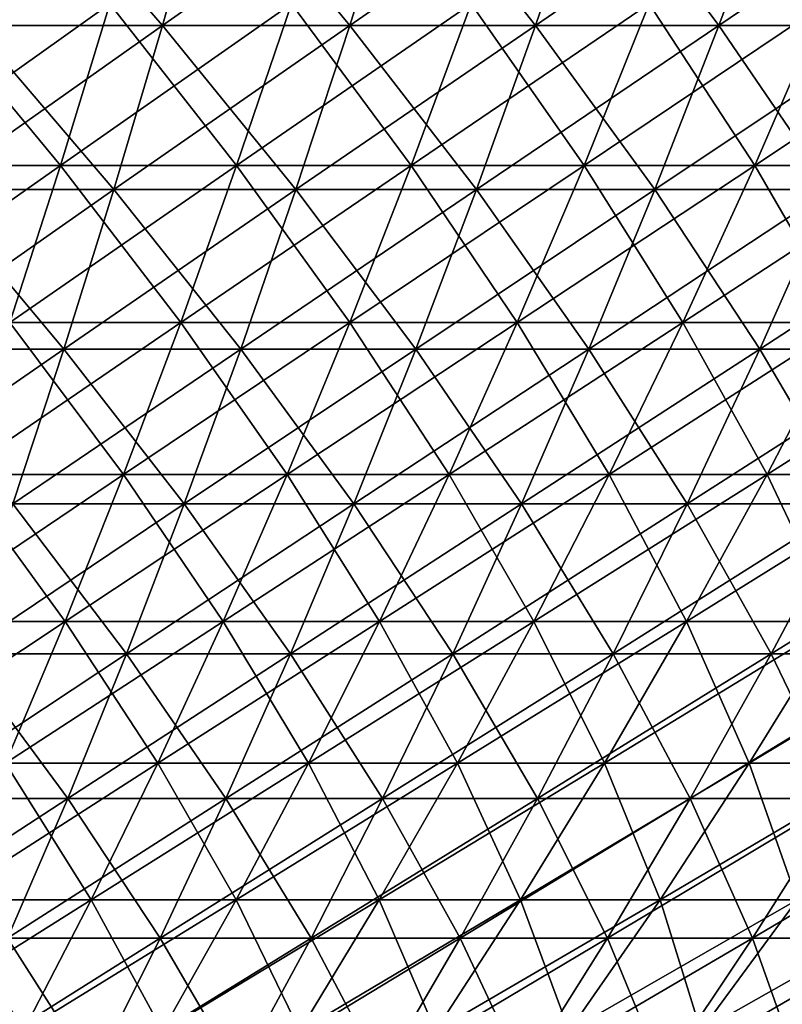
# Model space of a CAD drawing. Header units: millimetres. Extents: x -125 to 125, y -45 to 4025.
# Tile 555 of 656: x 22 to 32, y 3921 to 3934. Entities that reach past the tile are written whole.
import ezdxf

# ---------------------------------------------------------------- set-up
doc = ezdxf.new("R2010")
doc.units = ezdxf.units.MM
doc.header["$LTSCALE"] = 6.999206
for name, color, linetype in [('21', 7, 'CONTINUOUS'), ('22', 7, 'CONTINUOUS'), ('23', 7, 'CONTINUOUS'), ('24', 7, 'CONTINUOUS')]:
    doc.layers.add(name, color=color, linetype=linetype)

msp = doc.modelspace()

# ---------------------------------------------------------------- linework, layer by layer
at = {"layer": '21', "color": 7, "linetype": 'CONTINUOUS'}
for points in [[(20.966, 3934.245, 83.361), (23.523, 3934.245, 82.675), (21.539, 3936.529, 85.639), (20.966, 3934.245, 83.361)], [(21.539, 3936.529, 85.639), (23.523, 3934.245, 82.675), (24.166, 3936.529, 84.935), (21.539, 3936.529, 85.639)], [(23.523, 3934.245, 82.675), (26.058, 3934.245, 81.912), (24.166, 3936.529, 84.935), (23.523, 3934.245, 82.675)], [(24.166, 3936.529, 84.935), (26.058, 3934.245, 81.912), (26.77, 3936.529, 84.15), (24.166, 3936.529, 84.935)], [(26.058, 3934.245, 81.912), (28.568, 3934.245, 81.07), (26.77, 3936.529, 84.15), (26.058, 3934.245, 81.912)], [(26.77, 3936.529, 84.15), (28.568, 3934.245, 81.07), (29.349, 3936.529, 83.286), (26.77, 3936.529, 84.15)], [(28.568, 3934.245, 81.07), (31.051, 3934.245, 80.152), (29.349, 3936.529, 83.286), (28.568, 3934.245, 81.07)], [(29.349, 3936.529, 83.286), (31.051, 3934.245, 80.152), (31.9, 3936.529, 82.343), (29.349, 3936.529, 83.286)], [(31.051, 3934.245, 80.152), (33.505, 3934.245, 79.158), (31.9, 3936.529, 82.343), (31.051, 3934.245, 80.152)], [(31.9, 3936.529, 82.343), (33.505, 3934.245, 79.158), (34.42, 3936.529, 81.321), (31.9, 3936.529, 82.343)], [(20.379, 3932.024, 81.025), (22.864, 3932.024, 80.359), (20.966, 3934.245, 83.361), (20.379, 3932.024, 81.025)], [(20.966, 3934.245, 83.361), (22.864, 3932.024, 80.359), (23.523, 3934.245, 82.675), (20.966, 3934.245, 83.361)], [(22.864, 3932.024, 80.359), (25.328, 3932.024, 79.617), (23.523, 3934.245, 82.675), (22.864, 3932.024, 80.359)], [(23.523, 3934.245, 82.675), (25.328, 3932.024, 79.617), (26.058, 3934.245, 81.912), (23.523, 3934.245, 82.675)], [(25.328, 3932.024, 79.617), (27.768, 3932.024, 78.799), (26.058, 3934.245, 81.912), (25.328, 3932.024, 79.617)], [(26.058, 3934.245, 81.912), (27.768, 3932.024, 78.799), (28.568, 3934.245, 81.07), (26.058, 3934.245, 81.912)], [(27.768, 3932.024, 78.799), (30.181, 3932.024, 77.907), (28.568, 3934.245, 81.07), (27.768, 3932.024, 78.799)], [(28.568, 3934.245, 81.07), (30.181, 3932.024, 77.907), (31.051, 3934.245, 80.152), (28.568, 3934.245, 81.07)], [(30.181, 3932.024, 77.907), (32.566, 3932.024, 76.94), (31.051, 3934.245, 80.152), (30.181, 3932.024, 77.907)], [(31.051, 3934.245, 80.152), (32.566, 3932.024, 76.94), (33.505, 3934.245, 79.158), (31.051, 3934.245, 80.152)], [(19.777, 3929.866, 78.634), (22.189, 3929.866, 77.988), (20.379, 3932.024, 81.025), (19.777, 3929.866, 78.634)], [(20.379, 3932.024, 81.025), (22.189, 3929.866, 77.988), (22.864, 3932.024, 80.359), (20.379, 3932.024, 81.025)], [(22.189, 3929.866, 77.988), (24.581, 3929.866, 77.268), (22.864, 3932.024, 80.359), (22.189, 3929.866, 77.988)], [(22.864, 3932.024, 80.359), (24.581, 3929.866, 77.268), (25.328, 3932.024, 79.617), (22.864, 3932.024, 80.359)], [(24.581, 3929.866, 77.268), (26.948, 3929.866, 76.474), (25.328, 3932.024, 79.617), (24.581, 3929.866, 77.268)], [(25.328, 3932.024, 79.617), (26.948, 3929.866, 76.474), (27.768, 3932.024, 78.799), (25.328, 3932.024, 79.617)], [(26.948, 3929.866, 76.474), (29.291, 3929.866, 75.608), (27.768, 3932.024, 78.799), (26.948, 3929.866, 76.474)], [(27.768, 3932.024, 78.799), (29.291, 3929.866, 75.608), (30.181, 3932.024, 77.907), (27.768, 3932.024, 78.799)], [(29.291, 3929.866, 75.608), (31.605, 3929.866, 74.67), (30.181, 3932.024, 77.907), (29.291, 3929.866, 75.608)], [(30.181, 3932.024, 77.907), (31.605, 3929.866, 74.67), (32.566, 3932.024, 76.94), (30.181, 3932.024, 77.907)], [(31.605, 3929.866, 74.67), (33.89, 3929.866, 73.661), (32.566, 3932.024, 76.94), (31.605, 3929.866, 74.67)], [(19.777, 3929.866, 78.634), (21.499, 3927.773, 75.563), (22.189, 3929.866, 77.988), (19.777, 3929.866, 78.634)], [(21.499, 3927.773, 75.563), (23.816, 3927.773, 74.865), (22.189, 3929.866, 77.988), (21.499, 3927.773, 75.563)], [(22.189, 3929.866, 77.988), (23.816, 3927.773, 74.865), (24.581, 3929.866, 77.268), (22.189, 3929.866, 77.988)], [(23.816, 3927.773, 74.865), (26.11, 3927.773, 74.096), (24.581, 3929.866, 77.268), (23.816, 3927.773, 74.865)], [(24.581, 3929.866, 77.268), (26.11, 3927.773, 74.096), (26.948, 3929.866, 76.474), (24.581, 3929.866, 77.268)], [(26.11, 3927.773, 74.096), (28.38, 3927.773, 73.257), (26.948, 3929.866, 76.474), (26.11, 3927.773, 74.096)], [(26.948, 3929.866, 76.474), (28.38, 3927.773, 73.257), (29.291, 3929.866, 75.608), (26.948, 3929.866, 76.474)], [(28.38, 3927.773, 73.257), (30.622, 3927.773, 72.348), (29.291, 3929.866, 75.608), (28.38, 3927.773, 73.257)], [(29.291, 3929.866, 75.608), (30.622, 3927.773, 72.348), (31.605, 3929.866, 74.67), (29.291, 3929.866, 75.608)], [(30.622, 3927.773, 72.348), (32.836, 3927.773, 71.371), (31.605, 3929.866, 74.67), (30.622, 3927.773, 72.348)], [(31.605, 3929.866, 74.67), (32.836, 3927.773, 71.371), (33.89, 3929.866, 73.661), (31.605, 3929.866, 74.67)], [(20.795, 3925.748, 73.086), (23.036, 3925.748, 72.411), (21.499, 3927.773, 75.563), (20.795, 3925.748, 73.086)], [(21.499, 3927.773, 75.563), (23.036, 3925.748, 72.411), (23.816, 3927.773, 74.865), (21.499, 3927.773, 75.563)], [(23.036, 3925.748, 72.411), (25.255, 3925.748, 71.667), (23.816, 3927.773, 74.865), (23.036, 3925.748, 72.411)], [(23.816, 3927.773, 74.865), (25.255, 3925.748, 71.667), (26.11, 3927.773, 74.096), (23.816, 3927.773, 74.865)], [(25.255, 3925.748, 71.667), (27.45, 3925.748, 70.855), (26.11, 3927.773, 74.096), (25.255, 3925.748, 71.667)], [(26.11, 3927.773, 74.096), (27.45, 3925.748, 70.855), (28.38, 3927.773, 73.257), (26.11, 3927.773, 74.096)], [(27.45, 3925.748, 70.855), (29.619, 3925.748, 69.977), (28.38, 3927.773, 73.257), (27.45, 3925.748, 70.855)], [(28.38, 3927.773, 73.257), (29.619, 3925.748, 69.977), (30.622, 3927.773, 72.348), (28.38, 3927.773, 73.257)], [(29.619, 3925.748, 69.977), (31.759, 3925.748, 69.031), (30.622, 3927.773, 72.348), (29.619, 3925.748, 69.977)], [(30.622, 3927.773, 72.348), (31.759, 3925.748, 69.031), (32.836, 3927.773, 71.371), (30.622, 3927.773, 72.348)], [(31.759, 3925.748, 69.031), (33.87, 3925.748, 68.021), (32.836, 3927.773, 71.371), (31.759, 3925.748, 69.031)], [(20.076, 3923.79, 70.559), (22.239, 3923.79, 69.907), (20.795, 3925.748, 73.086), (20.076, 3923.79, 70.559)], [(20.795, 3925.748, 73.086), (22.239, 3923.79, 69.907), (23.036, 3925.748, 72.411), (20.795, 3925.748, 73.086)], [(22.239, 3923.79, 69.907), (24.381, 3923.79, 69.189), (23.036, 3925.748, 72.411), (22.239, 3923.79, 69.907)], [(23.036, 3925.748, 72.411), (24.381, 3923.79, 69.189), (25.255, 3925.748, 71.667), (23.036, 3925.748, 72.411)], [(24.381, 3923.79, 69.189), (26.5, 3923.79, 68.406), (25.255, 3925.748, 71.667), (24.381, 3923.79, 69.189)], [(25.255, 3925.748, 71.667), (26.5, 3923.79, 68.406), (27.45, 3925.748, 70.855), (25.255, 3925.748, 71.667)], [(26.5, 3923.79, 68.406), (28.594, 3923.79, 67.557), (27.45, 3925.748, 70.855), (26.5, 3923.79, 68.406)], [(27.45, 3925.748, 70.855), (28.594, 3923.79, 67.557), (29.619, 3925.748, 69.977), (27.45, 3925.748, 70.855)], [(28.594, 3923.79, 67.557), (30.661, 3923.79, 66.644), (29.619, 3925.748, 69.977), (28.594, 3923.79, 67.557)], [(29.619, 3925.748, 69.977), (30.661, 3923.79, 66.644), (31.759, 3925.748, 69.031), (29.619, 3925.748, 69.977)], [(30.661, 3923.79, 66.644), (32.699, 3923.79, 65.669), (31.759, 3925.748, 69.031), (30.661, 3923.79, 66.644)], [(31.759, 3925.748, 69.031), (32.699, 3923.79, 65.669), (33.87, 3925.748, 68.021), (31.759, 3925.748, 69.031)], [(20.076, 3923.79, 70.559), (21.427, 3921.902, 67.355), (22.239, 3923.79, 69.907), (20.076, 3923.79, 70.559)], [(21.427, 3921.902, 67.355), (23.491, 3921.902, 66.664), (22.239, 3923.79, 69.907), (21.427, 3921.902, 67.355)], [(22.239, 3923.79, 69.907), (23.491, 3921.902, 66.664), (24.381, 3923.79, 69.189), (22.239, 3923.79, 69.907)], [(23.491, 3921.902, 66.664), (25.533, 3921.902, 65.909), (24.381, 3923.79, 69.189), (23.491, 3921.902, 66.664)], [(24.381, 3923.79, 69.189), (25.533, 3921.902, 65.909), (26.5, 3923.79, 68.406), (24.381, 3923.79, 69.189)], [(25.533, 3921.902, 65.909), (27.551, 3921.902, 65.091), (26.5, 3923.79, 68.406), (25.533, 3921.902, 65.909)], [(26.5, 3923.79, 68.406), (27.551, 3921.902, 65.091), (28.594, 3923.79, 67.557), (26.5, 3923.79, 68.406)], [(27.551, 3921.902, 65.091), (29.542, 3921.902, 64.212), (28.594, 3923.79, 67.557), (27.551, 3921.902, 65.091)], [(28.594, 3923.79, 67.557), (29.542, 3921.902, 64.212), (30.661, 3923.79, 66.644), (28.594, 3923.79, 67.557)], [(29.542, 3921.902, 64.212), (31.505, 3921.902, 63.271), (30.661, 3923.79, 66.644), (29.542, 3921.902, 64.212)], [(30.661, 3923.79, 66.644), (31.505, 3921.902, 63.271), (32.699, 3923.79, 65.669), (30.661, 3923.79, 66.644)], [(31.505, 3921.902, 63.271), (33.439, 3921.902, 62.271), (32.699, 3923.79, 65.669), (31.505, 3921.902, 63.271)], [(20.601, 3920.085, 64.757), (22.585, 3920.085, 64.092), (21.427, 3921.902, 67.355), (20.601, 3920.085, 64.757)], [(21.427, 3921.902, 67.355), (22.585, 3920.085, 64.092), (23.491, 3921.902, 66.664), (21.427, 3921.902, 67.355)], [(22.585, 3920.085, 64.092), (24.548, 3920.085, 63.366), (23.491, 3921.902, 66.664), (22.585, 3920.085, 64.092)], [(23.491, 3921.902, 66.664), (24.548, 3920.085, 63.366), (25.533, 3921.902, 65.909), (23.491, 3921.902, 66.664)], [(24.548, 3920.085, 63.366), (26.488, 3920.085, 62.58), (25.533, 3921.902, 65.909), (24.548, 3920.085, 63.366)], [(25.533, 3921.902, 65.909), (26.488, 3920.085, 62.58), (27.551, 3921.902, 65.091), (25.533, 3921.902, 65.909)], [(26.488, 3920.085, 62.58), (28.403, 3920.085, 61.735), (27.551, 3921.902, 65.091), (26.488, 3920.085, 62.58)], [(27.551, 3921.902, 65.091), (28.403, 3920.085, 61.735), (29.542, 3921.902, 64.212), (27.551, 3921.902, 65.091)], [(28.403, 3920.085, 61.735), (30.29, 3920.085, 60.831), (29.542, 3921.902, 64.212), (28.403, 3920.085, 61.735)], [(29.542, 3921.902, 64.212), (30.29, 3920.085, 60.831), (31.505, 3921.902, 63.271), (29.542, 3921.902, 64.212)], [(30.29, 3920.085, 60.831), (32.149, 3920.085, 59.869), (31.505, 3921.902, 63.271), (30.29, 3920.085, 60.831)], [(31.505, 3921.902, 63.271), (32.149, 3920.085, 59.869), (33.439, 3921.902, 62.271), (31.505, 3921.902, 63.271)]]:
    msp.add_3dface(points, dxfattribs=at)
at = {"layer": '22', "color": 7, "linetype": 'CONTINUOUS'}
for points in [[(23.523, 3934.245, -82.675), (20.966, 3934.245, -83.361), (24.166, 3936.529, -84.935), (23.523, 3934.245, -82.675)], [(24.166, 3936.529, -84.935), (20.966, 3934.245, -83.361), (21.539, 3936.529, -85.639), (24.166, 3936.529, -84.935)], [(26.058, 3934.245, -81.912), (23.523, 3934.245, -82.675), (26.77, 3936.529, -84.15), (26.058, 3934.245, -81.912)], [(26.77, 3936.529, -84.15), (23.523, 3934.245, -82.675), (24.166, 3936.529, -84.935), (26.77, 3936.529, -84.15)], [(28.568, 3934.245, -81.07), (26.058, 3934.245, -81.912), (29.349, 3936.529, -83.286), (28.568, 3934.245, -81.07)], [(29.349, 3936.529, -83.286), (26.058, 3934.245, -81.912), (26.77, 3936.529, -84.15), (29.349, 3936.529, -83.286)], [(31.051, 3934.245, -80.152), (28.568, 3934.245, -81.07), (31.9, 3936.529, -82.343), (31.051, 3934.245, -80.152)], [(31.9, 3936.529, -82.343), (28.568, 3934.245, -81.07), (29.349, 3936.529, -83.286), (31.9, 3936.529, -82.343)], [(33.505, 3934.245, -79.158), (31.051, 3934.245, -80.152), (34.42, 3936.529, -81.321), (33.505, 3934.245, -79.158)], [(34.42, 3936.529, -81.321), (31.051, 3934.245, -80.152), (31.9, 3936.529, -82.343), (34.42, 3936.529, -81.321)], [(22.864, 3932.024, -80.359), (20.379, 3932.024, -81.025), (23.523, 3934.245, -82.675), (22.864, 3932.024, -80.359)], [(23.523, 3934.245, -82.675), (20.379, 3932.024, -81.025), (20.966, 3934.245, -83.361), (23.523, 3934.245, -82.675)], [(25.328, 3932.024, -79.617), (22.864, 3932.024, -80.359), (26.058, 3934.245, -81.912), (25.328, 3932.024, -79.617)], [(26.058, 3934.245, -81.912), (22.864, 3932.024, -80.359), (23.523, 3934.245, -82.675), (26.058, 3934.245, -81.912)], [(27.768, 3932.024, -78.799), (25.328, 3932.024, -79.617), (28.568, 3934.245, -81.07), (27.768, 3932.024, -78.799)], [(28.568, 3934.245, -81.07), (25.328, 3932.024, -79.617), (26.058, 3934.245, -81.912), (28.568, 3934.245, -81.07)], [(30.181, 3932.024, -77.907), (27.768, 3932.024, -78.799), (31.051, 3934.245, -80.152), (30.181, 3932.024, -77.907)], [(31.051, 3934.245, -80.152), (27.768, 3932.024, -78.799), (28.568, 3934.245, -81.07), (31.051, 3934.245, -80.152)], [(32.566, 3932.024, -76.94), (30.181, 3932.024, -77.907), (33.505, 3934.245, -79.158), (32.566, 3932.024, -76.94)], [(33.505, 3934.245, -79.158), (30.181, 3932.024, -77.907), (31.051, 3934.245, -80.152), (33.505, 3934.245, -79.158)], [(22.189, 3929.866, -77.988), (19.777, 3929.866, -78.634), (22.864, 3932.024, -80.359), (22.189, 3929.866, -77.988)], [(22.864, 3932.024, -80.359), (19.777, 3929.866, -78.634), (20.379, 3932.024, -81.025), (22.864, 3932.024, -80.359)], [(24.581, 3929.866, -77.268), (22.189, 3929.866, -77.988), (25.328, 3932.024, -79.617), (24.581, 3929.866, -77.268)], [(25.328, 3932.024, -79.617), (22.189, 3929.866, -77.988), (22.864, 3932.024, -80.359), (25.328, 3932.024, -79.617)], [(26.948, 3929.866, -76.474), (24.581, 3929.866, -77.268), (27.768, 3932.024, -78.799), (26.948, 3929.866, -76.474)], [(27.768, 3932.024, -78.799), (24.581, 3929.866, -77.268), (25.328, 3932.024, -79.617), (27.768, 3932.024, -78.799)], [(29.291, 3929.866, -75.608), (26.948, 3929.866, -76.474), (30.181, 3932.024, -77.907), (29.291, 3929.866, -75.608)], [(30.181, 3932.024, -77.907), (26.948, 3929.866, -76.474), (27.768, 3932.024, -78.799), (30.181, 3932.024, -77.907)], [(31.605, 3929.866, -74.67), (29.291, 3929.866, -75.608), (32.566, 3932.024, -76.94), (31.605, 3929.866, -74.67)], [(32.566, 3932.024, -76.94), (29.291, 3929.866, -75.608), (30.181, 3932.024, -77.907), (32.566, 3932.024, -76.94)], [(33.89, 3929.866, -73.661), (31.605, 3929.866, -74.67), (34.92, 3932.024, -75.901), (33.89, 3929.866, -73.661)], [(34.92, 3932.024, -75.901), (31.605, 3929.866, -74.67), (32.566, 3932.024, -76.94), (34.92, 3932.024, -75.901)], [(21.499, 3927.773, -75.563), (19.162, 3927.773, -76.189), (22.189, 3929.866, -77.988), (21.499, 3927.773, -75.563)], [(22.189, 3929.866, -77.988), (19.162, 3927.773, -76.189), (19.777, 3929.866, -78.634), (22.189, 3929.866, -77.988)], [(23.816, 3927.773, -74.865), (21.499, 3927.773, -75.563), (24.581, 3929.866, -77.268), (23.816, 3927.773, -74.865)], [(24.581, 3929.866, -77.268), (21.499, 3927.773, -75.563), (22.189, 3929.866, -77.988), (24.581, 3929.866, -77.268)], [(26.11, 3927.773, -74.096), (23.816, 3927.773, -74.865), (26.948, 3929.866, -76.474), (26.11, 3927.773, -74.096)], [(26.948, 3929.866, -76.474), (23.816, 3927.773, -74.865), (24.581, 3929.866, -77.268), (26.948, 3929.866, -76.474)], [(28.38, 3927.773, -73.257), (26.11, 3927.773, -74.096), (29.291, 3929.866, -75.608), (28.38, 3927.773, -73.257)], [(29.291, 3929.866, -75.608), (26.11, 3927.773, -74.096), (26.948, 3929.866, -76.474), (29.291, 3929.866, -75.608)], [(30.622, 3927.773, -72.348), (28.38, 3927.773, -73.257), (31.605, 3929.866, -74.67), (30.622, 3927.773, -72.348)], [(31.605, 3929.866, -74.67), (28.38, 3927.773, -73.257), (29.291, 3929.866, -75.608), (31.605, 3929.866, -74.67)], [(32.836, 3927.773, -71.371), (30.622, 3927.773, -72.348), (33.89, 3929.866, -73.661), (32.836, 3927.773, -71.371)], [(33.89, 3929.866, -73.661), (30.622, 3927.773, -72.348), (31.605, 3929.866, -74.67), (33.89, 3929.866, -73.661)], [(23.036, 3925.748, -72.411), (20.795, 3925.748, -73.086), (23.816, 3927.773, -74.865), (23.036, 3925.748, -72.411)], [(23.816, 3927.773, -74.865), (20.795, 3925.748, -73.086), (21.499, 3927.773, -75.563), (23.816, 3927.773, -74.865)], [(25.255, 3925.748, -71.667), (23.036, 3925.748, -72.411), (26.11, 3927.773, -74.096), (25.255, 3925.748, -71.667)], [(26.11, 3927.773, -74.096), (23.036, 3925.748, -72.411), (23.816, 3927.773, -74.865), (26.11, 3927.773, -74.096)], [(27.45, 3925.748, -70.855), (25.255, 3925.748, -71.667), (28.38, 3927.773, -73.257), (27.45, 3925.748, -70.855)], [(28.38, 3927.773, -73.257), (25.255, 3925.748, -71.667), (26.11, 3927.773, -74.096), (28.38, 3927.773, -73.257)], [(29.619, 3925.748, -69.977), (27.45, 3925.748, -70.855), (30.622, 3927.773, -72.348), (29.619, 3925.748, -69.977)], [(30.622, 3927.773, -72.348), (27.45, 3925.748, -70.855), (28.38, 3927.773, -73.257), (30.622, 3927.773, -72.348)], [(31.759, 3925.748, -69.031), (29.619, 3925.748, -69.977), (32.836, 3927.773, -71.371), (31.759, 3925.748, -69.031)], [(32.836, 3927.773, -71.371), (29.619, 3925.748, -69.977), (30.622, 3927.773, -72.348), (32.836, 3927.773, -71.371)], [(33.87, 3925.748, -68.021), (31.759, 3925.748, -69.031), (35.018, 3927.773, -70.326), (33.87, 3925.748, -68.021)], [(35.018, 3927.773, -70.326), (31.759, 3925.748, -69.031), (32.836, 3927.773, -71.371), (35.018, 3927.773, -70.326)], [(22.239, 3923.79, -69.907), (20.076, 3923.79, -70.559), (23.036, 3925.748, -72.411), (22.239, 3923.79, -69.907)], [(23.036, 3925.748, -72.411), (20.076, 3923.79, -70.559), (20.795, 3925.748, -73.086), (23.036, 3925.748, -72.411)], [(24.381, 3923.79, -69.189), (22.239, 3923.79, -69.907), (25.255, 3925.748, -71.667), (24.381, 3923.79, -69.189)], [(25.255, 3925.748, -71.667), (22.239, 3923.79, -69.907), (23.036, 3925.748, -72.411), (25.255, 3925.748, -71.667)], [(26.5, 3923.79, -68.406), (24.381, 3923.79, -69.189), (27.45, 3925.748, -70.855), (26.5, 3923.79, -68.406)], [(27.45, 3925.748, -70.855), (24.381, 3923.79, -69.189), (25.255, 3925.748, -71.667), (27.45, 3925.748, -70.855)], [(28.594, 3923.79, -67.557), (26.5, 3923.79, -68.406), (29.619, 3925.748, -69.977), (28.594, 3923.79, -67.557)], [(29.619, 3925.748, -69.977), (26.5, 3923.79, -68.406), (27.45, 3925.748, -70.855), (29.619, 3925.748, -69.977)], [(30.661, 3923.79, -66.644), (28.594, 3923.79, -67.557), (31.759, 3925.748, -69.031), (30.661, 3923.79, -66.644)], [(31.759, 3925.748, -69.031), (28.594, 3923.79, -67.557), (29.619, 3925.748, -69.977), (31.759, 3925.748, -69.031)], [(32.699, 3923.79, -65.669), (30.661, 3923.79, -66.644), (33.87, 3925.748, -68.021), (32.699, 3923.79, -65.669)], [(33.87, 3925.748, -68.021), (30.661, 3923.79, -66.644), (31.759, 3925.748, -69.031), (33.87, 3925.748, -68.021)], [(21.427, 3921.902, -67.355), (19.343, 3921.902, -67.983), (22.239, 3923.79, -69.907), (21.427, 3921.902, -67.355)], [(22.239, 3923.79, -69.907), (19.343, 3921.902, -67.983), (20.076, 3923.79, -70.559), (22.239, 3923.79, -69.907)], [(23.491, 3921.902, -66.664), (21.427, 3921.902, -67.355), (24.381, 3923.79, -69.189), (23.491, 3921.902, -66.664)], [(24.381, 3923.79, -69.189), (21.427, 3921.902, -67.355), (22.239, 3923.79, -69.907), (24.381, 3923.79, -69.189)], [(25.533, 3921.902, -65.909), (23.491, 3921.902, -66.664), (26.5, 3923.79, -68.406), (25.533, 3921.902, -65.909)], [(26.5, 3923.79, -68.406), (23.491, 3921.902, -66.664), (24.381, 3923.79, -69.189), (26.5, 3923.79, -68.406)], [(27.551, 3921.902, -65.091), (25.533, 3921.902, -65.909), (28.594, 3923.79, -67.557), (27.551, 3921.902, -65.091)], [(28.594, 3923.79, -67.557), (25.533, 3921.902, -65.909), (26.5, 3923.79, -68.406), (28.594, 3923.79, -67.557)], [(29.542, 3921.902, -64.212), (27.551, 3921.902, -65.091), (30.661, 3923.79, -66.644), (29.542, 3921.902, -64.212)], [(30.661, 3923.79, -66.644), (27.551, 3921.902, -65.091), (28.594, 3923.79, -67.557), (30.661, 3923.79, -66.644)], [(31.505, 3921.902, -63.271), (29.542, 3921.902, -64.212), (32.699, 3923.79, -65.669), (31.505, 3921.902, -63.271)], [(32.699, 3923.79, -65.669), (29.542, 3921.902, -64.212), (30.661, 3923.79, -66.644), (32.699, 3923.79, -65.669)], [(33.439, 3921.902, -62.271), (31.505, 3921.902, -63.271), (34.706, 3923.79, -64.63), (33.439, 3921.902, -62.271)], [(34.706, 3923.79, -64.63), (31.505, 3921.902, -63.271), (32.699, 3923.79, -65.669), (34.706, 3923.79, -64.63)], [(22.585, 3920.085, -64.092), (20.601, 3920.085, -64.757), (23.491, 3921.902, -66.664), (22.585, 3920.085, -64.092)], [(23.491, 3921.902, -66.664), (20.601, 3920.085, -64.757), (21.427, 3921.902, -67.355), (23.491, 3921.902, -66.664)], [(24.548, 3920.085, -63.366), (22.585, 3920.085, -64.092), (25.533, 3921.902, -65.909), (24.548, 3920.085, -63.366)], [(25.533, 3921.902, -65.909), (22.585, 3920.085, -64.092), (23.491, 3921.902, -66.664), (25.533, 3921.902, -65.909)], [(26.488, 3920.085, -62.58), (24.548, 3920.085, -63.366), (27.551, 3921.902, -65.091), (26.488, 3920.085, -62.58)], [(27.551, 3921.902, -65.091), (24.548, 3920.085, -63.366), (25.533, 3921.902, -65.909), (27.551, 3921.902, -65.091)], [(28.403, 3920.085, -61.735), (26.488, 3920.085, -62.58), (29.542, 3921.902, -64.212), (28.403, 3920.085, -61.735)], [(29.542, 3921.902, -64.212), (26.488, 3920.085, -62.58), (27.551, 3921.902, -65.091), (29.542, 3921.902, -64.212)], [(30.29, 3920.085, -60.831), (28.403, 3920.085, -61.735), (31.505, 3921.902, -63.271), (30.29, 3920.085, -60.831)], [(31.505, 3921.902, -63.271), (28.403, 3920.085, -61.735), (29.542, 3921.902, -64.212), (31.505, 3921.902, -63.271)], [(32.149, 3920.085, -59.869), (30.29, 3920.085, -60.831), (33.439, 3921.902, -62.271), (32.149, 3920.085, -59.869)], [(33.439, 3921.902, -62.271), (30.29, 3920.085, -60.831), (31.505, 3921.902, -63.271), (33.439, 3921.902, -62.271)]]:
    msp.add_3dface(points, dxfattribs=at)
at = {"layer": '23', "color": 7, "linetype": 'CONTINUOUS'}
for points in [[(19.733, 3932.35, -78.457), (22.14, 3932.35, -77.813), (20.328, 3934.539, -80.824), (19.733, 3932.35, -78.457)], [(20.328, 3934.539, -80.824), (22.14, 3932.35, -77.813), (22.808, 3934.539, -80.16), (20.328, 3934.539, -80.824)], [(22.14, 3932.35, -77.813), (24.525, 3932.35, -77.094), (22.808, 3934.539, -80.16), (22.14, 3932.35, -77.813)], [(22.808, 3934.539, -80.16), (24.525, 3932.35, -77.094), (25.265, 3934.539, -79.42), (22.808, 3934.539, -80.16)], [(24.525, 3932.35, -77.094), (26.888, 3932.35, -76.302), (25.265, 3934.539, -79.42), (24.525, 3932.35, -77.094)], [(25.265, 3934.539, -79.42), (26.888, 3932.35, -76.302), (27.699, 3934.539, -78.604), (25.265, 3934.539, -79.42)], [(26.888, 3932.35, -76.302), (29.225, 3932.35, -75.438), (27.699, 3934.539, -78.604), (26.888, 3932.35, -76.302)], [(27.699, 3934.539, -78.604), (29.225, 3932.35, -75.438), (30.106, 3934.539, -77.714), (27.699, 3934.539, -78.604)], [(29.225, 3932.35, -75.438), (31.534, 3932.35, -74.502), (30.106, 3934.539, -77.714), (29.225, 3932.35, -75.438)], [(30.106, 3934.539, -77.714), (31.534, 3932.35, -74.502), (32.485, 3934.539, -76.75), (30.106, 3934.539, -77.714)], [(31.534, 3932.35, -74.502), (33.813, 3932.35, -73.496), (32.485, 3934.539, -76.75), (31.534, 3932.35, -74.502)], [(19.733, 3932.35, -78.457), (21.456, 3930.226, -75.41), (22.14, 3932.35, -77.813), (19.733, 3932.35, -78.457)], [(21.456, 3930.226, -75.41), (23.768, 3930.226, -74.713), (22.14, 3932.35, -77.813), (21.456, 3930.226, -75.41)], [(22.14, 3932.35, -77.813), (23.768, 3930.226, -74.713), (24.525, 3932.35, -77.094), (22.14, 3932.35, -77.813)], [(23.768, 3930.226, -74.713), (26.057, 3930.226, -73.946), (24.525, 3932.35, -77.094), (23.768, 3930.226, -74.713)], [(24.525, 3932.35, -77.094), (26.057, 3930.226, -73.946), (26.888, 3932.35, -76.302), (24.525, 3932.35, -77.094)], [(26.057, 3930.226, -73.946), (28.322, 3930.226, -73.108), (26.888, 3932.35, -76.302), (26.057, 3930.226, -73.946)], [(26.888, 3932.35, -76.302), (28.322, 3930.226, -73.108), (29.225, 3932.35, -75.438), (26.888, 3932.35, -76.302)], [(28.322, 3930.226, -73.108), (30.56, 3930.226, -72.201), (29.225, 3932.35, -75.438), (28.322, 3930.226, -73.108)], [(29.225, 3932.35, -75.438), (30.56, 3930.226, -72.201), (31.534, 3932.35, -74.502), (29.225, 3932.35, -75.438)], [(30.56, 3930.226, -72.201), (32.769, 3930.226, -71.226), (31.534, 3932.35, -74.502), (30.56, 3930.226, -72.201)], [(31.534, 3932.35, -74.502), (32.769, 3930.226, -71.226), (33.813, 3932.35, -73.496), (31.534, 3932.35, -74.502)], [(20.757, 3928.17, -72.953), (22.994, 3928.17, -72.279), (21.456, 3930.226, -75.41), (20.757, 3928.17, -72.953)], [(21.456, 3930.226, -75.41), (22.994, 3928.17, -72.279), (23.768, 3930.226, -74.713), (21.456, 3930.226, -75.41)], [(22.994, 3928.17, -72.279), (25.209, 3928.17, -71.537), (23.768, 3930.226, -74.713), (22.994, 3928.17, -72.279)], [(23.768, 3930.226, -74.713), (25.209, 3928.17, -71.537), (26.057, 3930.226, -73.946), (23.768, 3930.226, -74.713)], [(25.209, 3928.17, -71.537), (27.4, 3928.17, -70.727), (26.057, 3930.226, -73.946), (25.209, 3928.17, -71.537)], [(26.057, 3930.226, -73.946), (27.4, 3928.17, -70.727), (28.322, 3930.226, -73.108), (26.057, 3930.226, -73.946)], [(27.4, 3928.17, -70.727), (29.565, 3928.17, -69.849), (28.322, 3930.226, -73.108), (27.4, 3928.17, -70.727)], [(28.322, 3930.226, -73.108), (29.565, 3928.17, -69.849), (30.56, 3930.226, -72.201), (28.322, 3930.226, -73.108)], [(29.565, 3928.17, -69.849), (31.702, 3928.17, -68.906), (30.56, 3930.226, -72.201), (29.565, 3928.17, -69.849)], [(30.56, 3930.226, -72.201), (31.702, 3928.17, -68.906), (32.769, 3930.226, -71.226), (30.56, 3930.226, -72.201)], [(31.702, 3928.17, -68.906), (33.809, 3928.17, -67.897), (32.769, 3930.226, -71.226), (31.702, 3928.17, -68.906)], [(20.043, 3926.183, -70.445), (22.203, 3926.183, -69.794), (20.757, 3928.17, -72.953), (20.043, 3926.183, -70.445)], [(20.757, 3928.17, -72.953), (22.203, 3926.183, -69.794), (22.994, 3928.17, -72.279), (20.757, 3928.17, -72.953)], [(22.203, 3926.183, -69.794), (24.342, 3926.183, -69.077), (22.994, 3928.17, -72.279), (22.203, 3926.183, -69.794)], [(22.994, 3928.17, -72.279), (24.342, 3926.183, -69.077), (25.209, 3928.17, -71.537), (22.994, 3928.17, -72.279)], [(24.342, 3926.183, -69.077), (26.458, 3926.183, -68.295), (25.209, 3928.17, -71.537), (24.342, 3926.183, -69.077)], [(25.209, 3928.17, -71.537), (26.458, 3926.183, -68.295), (27.4, 3928.17, -70.727), (25.209, 3928.17, -71.537)], [(26.458, 3926.183, -68.295), (28.548, 3926.183, -67.448), (27.4, 3928.17, -70.727), (26.458, 3926.183, -68.295)], [(27.4, 3928.17, -70.727), (28.548, 3926.183, -67.448), (29.565, 3928.17, -69.849), (27.4, 3928.17, -70.727)], [(28.548, 3926.183, -67.448), (30.612, 3926.183, -66.537), (29.565, 3928.17, -69.849), (28.548, 3926.183, -67.448)], [(29.565, 3928.17, -69.849), (30.612, 3926.183, -66.537), (31.702, 3928.17, -68.906), (29.565, 3928.17, -69.849)], [(30.612, 3926.183, -66.537), (32.646, 3926.183, -65.563), (31.702, 3928.17, -68.906), (30.612, 3926.183, -66.537)], [(31.702, 3928.17, -68.906), (32.646, 3926.183, -65.563), (33.809, 3928.17, -67.897), (31.702, 3928.17, -68.906)], [(20.043, 3926.183, -70.445), (21.397, 3924.266, -67.26), (22.203, 3926.183, -69.794), (20.043, 3926.183, -70.445)], [(21.397, 3924.266, -67.26), (23.458, 3924.266, -66.569), (22.203, 3926.183, -69.794), (21.397, 3924.266, -67.26)], [(22.203, 3926.183, -69.794), (23.458, 3924.266, -66.569), (24.342, 3926.183, -69.077), (22.203, 3926.183, -69.794)], [(23.458, 3924.266, -66.569), (25.497, 3924.266, -65.815), (24.342, 3926.183, -69.077), (23.458, 3924.266, -66.569)], [(24.342, 3926.183, -69.077), (25.497, 3924.266, -65.815), (26.458, 3926.183, -68.295), (24.342, 3926.183, -69.077)], [(25.497, 3924.266, -65.815), (27.511, 3924.266, -64.998), (26.458, 3926.183, -68.295), (25.497, 3924.266, -65.815)], [(26.458, 3926.183, -68.295), (27.511, 3924.266, -64.998), (28.548, 3926.183, -67.448), (26.458, 3926.183, -68.295)], [(27.511, 3924.266, -64.998), (29.5, 3924.266, -64.12), (28.548, 3926.183, -67.448), (27.511, 3924.266, -64.998)], [(28.548, 3926.183, -67.448), (29.5, 3924.266, -64.12), (30.612, 3926.183, -66.537), (28.548, 3926.183, -67.448)], [(29.5, 3924.266, -64.12), (31.461, 3924.266, -63.182), (30.612, 3926.183, -66.537), (29.5, 3924.266, -64.12)], [(30.612, 3926.183, -66.537), (31.461, 3924.266, -63.182), (32.646, 3926.183, -65.563), (30.612, 3926.183, -66.537)], [(31.461, 3924.266, -63.182), (33.391, 3924.266, -62.183), (32.646, 3926.183, -65.563), (31.461, 3924.266, -63.182)], [(20.575, 3922.421, -64.677), (22.557, 3922.421, -64.013), (21.397, 3924.266, -67.26), (20.575, 3922.421, -64.677)], [(21.397, 3924.266, -67.26), (22.557, 3922.421, -64.013), (23.458, 3924.266, -66.569), (21.397, 3924.266, -67.26)], [(22.557, 3922.421, -64.013), (24.518, 3922.421, -63.288), (23.458, 3924.266, -66.569), (22.557, 3922.421, -64.013)], [(23.458, 3924.266, -66.569), (24.518, 3922.421, -63.288), (25.497, 3924.266, -65.815), (23.458, 3924.266, -66.569)], [(24.518, 3922.421, -63.288), (26.455, 3922.421, -62.503), (25.497, 3924.266, -65.815), (24.518, 3922.421, -63.288)], [(25.497, 3924.266, -65.815), (26.455, 3922.421, -62.503), (27.511, 3924.266, -64.998), (25.497, 3924.266, -65.815)], [(26.455, 3922.421, -62.503), (28.367, 3922.421, -61.658), (27.511, 3924.266, -64.998), (26.455, 3922.421, -62.503)], [(27.511, 3924.266, -64.998), (28.367, 3922.421, -61.658), (29.5, 3924.266, -64.12), (27.511, 3924.266, -64.998)], [(28.367, 3922.421, -61.658), (30.253, 3922.421, -60.756), (29.5, 3924.266, -64.12), (28.367, 3922.421, -61.658)], [(29.5, 3924.266, -64.12), (30.253, 3922.421, -60.756), (31.461, 3924.266, -63.182), (29.5, 3924.266, -64.12)], [(30.253, 3922.421, -60.756), (32.109, 3922.421, -59.795), (31.461, 3924.266, -63.182), (30.253, 3922.421, -60.756)], [(31.461, 3924.266, -63.182), (32.109, 3922.421, -59.795), (33.391, 3924.266, -62.183), (31.461, 3924.266, -63.182)], [(19.739, 3920.648, -62.049), (21.641, 3920.648, -61.411), (20.575, 3922.421, -64.677), (19.739, 3920.648, -62.049)], [(20.575, 3922.421, -64.677), (21.641, 3920.648, -61.411), (22.557, 3922.421, -64.013), (20.575, 3922.421, -64.677)], [(21.641, 3920.648, -61.411), (23.521, 3920.648, -60.716), (22.557, 3922.421, -64.013), (21.641, 3920.648, -61.411)], [(22.557, 3922.421, -64.013), (23.521, 3920.648, -60.716), (24.518, 3922.421, -63.288), (22.557, 3922.421, -64.013)], [(23.521, 3920.648, -60.716), (25.38, 3920.648, -59.963), (24.518, 3922.421, -63.288), (23.521, 3920.648, -60.716)], [(24.518, 3922.421, -63.288), (25.38, 3920.648, -59.963), (26.455, 3922.421, -62.503), (24.518, 3922.421, -63.288)], [(25.38, 3920.648, -59.963), (27.215, 3920.648, -59.153), (26.455, 3922.421, -62.503), (25.38, 3920.648, -59.963)], [(26.455, 3922.421, -62.503), (27.215, 3920.648, -59.153), (28.367, 3922.421, -61.658), (26.455, 3922.421, -62.503)], [(27.215, 3920.648, -59.153), (29.023, 3920.648, -58.287), (28.367, 3922.421, -61.658), (27.215, 3920.648, -59.153)], [(28.367, 3922.421, -61.658), (29.023, 3920.648, -58.287), (30.253, 3922.421, -60.756), (28.367, 3922.421, -61.658)], [(29.023, 3920.648, -58.287), (30.804, 3920.648, -57.365), (30.253, 3922.421, -60.756), (29.023, 3920.648, -58.287)], [(30.253, 3922.421, -60.756), (30.804, 3920.648, -57.365), (32.109, 3922.421, -59.795), (30.253, 3922.421, -60.756)], [(30.804, 3920.648, -57.365), (32.556, 3920.648, -56.389), (32.109, 3922.421, -59.795), (30.804, 3920.648, -57.365)]]:
    msp.add_3dface(points, dxfattribs=at)
at = {"layer": '24', "color": 7, "linetype": 'CONTINUOUS'}
for points in [[(22.14, 3932.35, 77.813), (19.733, 3932.35, 78.457), (22.808, 3934.539, 80.16), (22.14, 3932.35, 77.813)], [(22.808, 3934.539, 80.16), (19.733, 3932.35, 78.457), (20.328, 3934.539, 80.824), (22.808, 3934.539, 80.16)], [(24.525, 3932.35, 77.094), (22.14, 3932.35, 77.813), (25.265, 3934.539, 79.42), (24.525, 3932.35, 77.094)], [(25.265, 3934.539, 79.42), (22.14, 3932.35, 77.813), (22.808, 3934.539, 80.16), (25.265, 3934.539, 79.42)], [(26.888, 3932.35, 76.302), (24.525, 3932.35, 77.094), (27.699, 3934.539, 78.604), (26.888, 3932.35, 76.302)], [(27.699, 3934.539, 78.604), (24.525, 3932.35, 77.094), (25.265, 3934.539, 79.42), (27.699, 3934.539, 78.604)], [(29.225, 3932.35, 75.438), (26.888, 3932.35, 76.302), (30.106, 3934.539, 77.714), (29.225, 3932.35, 75.438)], [(30.106, 3934.539, 77.714), (26.888, 3932.35, 76.302), (27.699, 3934.539, 78.604), (30.106, 3934.539, 77.714)], [(31.534, 3932.35, 74.502), (29.225, 3932.35, 75.438), (32.485, 3934.539, 76.75), (31.534, 3932.35, 74.502)], [(32.485, 3934.539, 76.75), (29.225, 3932.35, 75.438), (30.106, 3934.539, 77.714), (32.485, 3934.539, 76.75)], [(33.813, 3932.35, 73.496), (31.534, 3932.35, 74.502), (34.833, 3934.539, 75.713), (33.813, 3932.35, 73.496)], [(34.833, 3934.539, 75.713), (31.534, 3932.35, 74.502), (32.485, 3934.539, 76.75), (34.833, 3934.539, 75.713)], [(21.456, 3930.226, 75.41), (19.123, 3930.226, 76.035), (22.14, 3932.35, 77.813), (21.456, 3930.226, 75.41)], [(22.14, 3932.35, 77.813), (19.123, 3930.226, 76.035), (19.733, 3932.35, 78.457), (22.14, 3932.35, 77.813)], [(23.768, 3930.226, 74.713), (21.456, 3930.226, 75.41), (24.525, 3932.35, 77.094), (23.768, 3930.226, 74.713)], [(24.525, 3932.35, 77.094), (21.456, 3930.226, 75.41), (22.14, 3932.35, 77.813), (24.525, 3932.35, 77.094)], [(26.057, 3930.226, 73.946), (23.768, 3930.226, 74.713), (26.888, 3932.35, 76.302), (26.057, 3930.226, 73.946)], [(26.888, 3932.35, 76.302), (23.768, 3930.226, 74.713), (24.525, 3932.35, 77.094), (26.888, 3932.35, 76.302)], [(28.322, 3930.226, 73.108), (26.057, 3930.226, 73.946), (29.225, 3932.35, 75.438), (28.322, 3930.226, 73.108)], [(29.225, 3932.35, 75.438), (26.057, 3930.226, 73.946), (26.888, 3932.35, 76.302), (29.225, 3932.35, 75.438)], [(30.56, 3930.226, 72.201), (28.322, 3930.226, 73.108), (31.534, 3932.35, 74.502), (30.56, 3930.226, 72.201)], [(31.534, 3932.35, 74.502), (28.322, 3930.226, 73.108), (29.225, 3932.35, 75.438), (31.534, 3932.35, 74.502)], [(32.769, 3930.226, 71.226), (30.56, 3930.226, 72.201), (33.813, 3932.35, 73.496), (32.769, 3930.226, 71.226)], [(33.813, 3932.35, 73.496), (30.56, 3930.226, 72.201), (31.534, 3932.35, 74.502), (33.813, 3932.35, 73.496)], [(22.994, 3928.17, 72.279), (20.757, 3928.17, 72.953), (23.768, 3930.226, 74.713), (22.994, 3928.17, 72.279)], [(23.768, 3930.226, 74.713), (20.757, 3928.17, 72.953), (21.456, 3930.226, 75.41), (23.768, 3930.226, 74.713)], [(25.209, 3928.17, 71.537), (22.994, 3928.17, 72.279), (26.057, 3930.226, 73.946), (25.209, 3928.17, 71.537)], [(26.057, 3930.226, 73.946), (22.994, 3928.17, 72.279), (23.768, 3930.226, 74.713), (26.057, 3930.226, 73.946)], [(27.4, 3928.17, 70.727), (25.209, 3928.17, 71.537), (28.322, 3930.226, 73.108), (27.4, 3928.17, 70.727)], [(28.322, 3930.226, 73.108), (25.209, 3928.17, 71.537), (26.057, 3930.226, 73.946), (28.322, 3930.226, 73.108)], [(29.565, 3928.17, 69.849), (27.4, 3928.17, 70.727), (30.56, 3930.226, 72.201), (29.565, 3928.17, 69.849)], [(30.56, 3930.226, 72.201), (27.4, 3928.17, 70.727), (28.322, 3930.226, 73.108), (30.56, 3930.226, 72.201)], [(31.702, 3928.17, 68.906), (29.565, 3928.17, 69.849), (32.769, 3930.226, 71.226), (31.702, 3928.17, 68.906)], [(32.769, 3930.226, 71.226), (29.565, 3928.17, 69.849), (30.56, 3930.226, 72.201), (32.769, 3930.226, 71.226)], [(33.809, 3928.17, 67.897), (31.702, 3928.17, 68.906), (34.947, 3930.226, 70.183), (33.809, 3928.17, 67.897)], [(34.947, 3930.226, 70.183), (31.702, 3928.17, 68.906), (32.769, 3930.226, 71.226), (34.947, 3930.226, 70.183)], [(22.203, 3926.183, 69.794), (20.043, 3926.183, 70.445), (22.994, 3928.17, 72.279), (22.203, 3926.183, 69.794)], [(22.994, 3928.17, 72.279), (20.043, 3926.183, 70.445), (20.757, 3928.17, 72.953), (22.994, 3928.17, 72.279)], [(24.342, 3926.183, 69.077), (22.203, 3926.183, 69.794), (25.209, 3928.17, 71.537), (24.342, 3926.183, 69.077)], [(25.209, 3928.17, 71.537), (22.203, 3926.183, 69.794), (22.994, 3928.17, 72.279), (25.209, 3928.17, 71.537)], [(26.458, 3926.183, 68.295), (24.342, 3926.183, 69.077), (27.4, 3928.17, 70.727), (26.458, 3926.183, 68.295)], [(27.4, 3928.17, 70.727), (24.342, 3926.183, 69.077), (25.209, 3928.17, 71.537), (27.4, 3928.17, 70.727)], [(28.548, 3926.183, 67.448), (26.458, 3926.183, 68.295), (29.565, 3928.17, 69.849), (28.548, 3926.183, 67.448)], [(29.565, 3928.17, 69.849), (26.458, 3926.183, 68.295), (27.4, 3928.17, 70.727), (29.565, 3928.17, 69.849)], [(30.612, 3926.183, 66.537), (28.548, 3926.183, 67.448), (31.702, 3928.17, 68.906), (30.612, 3926.183, 66.537)], [(31.702, 3928.17, 68.906), (28.548, 3926.183, 67.448), (29.565, 3928.17, 69.849), (31.702, 3928.17, 68.906)], [(32.646, 3926.183, 65.563), (30.612, 3926.183, 66.537), (33.809, 3928.17, 67.897), (32.646, 3926.183, 65.563)], [(33.809, 3928.17, 67.897), (30.612, 3926.183, 66.537), (31.702, 3928.17, 68.906), (33.809, 3928.17, 67.897)], [(21.397, 3924.266, 67.26), (19.315, 3924.266, 67.887), (22.203, 3926.183, 69.794), (21.397, 3924.266, 67.26)], [(22.203, 3926.183, 69.794), (19.315, 3924.266, 67.887), (20.043, 3926.183, 70.445), (22.203, 3926.183, 69.794)], [(23.458, 3924.266, 66.569), (21.397, 3924.266, 67.26), (24.342, 3926.183, 69.077), (23.458, 3924.266, 66.569)], [(24.342, 3926.183, 69.077), (21.397, 3924.266, 67.26), (22.203, 3926.183, 69.794), (24.342, 3926.183, 69.077)], [(25.497, 3924.266, 65.815), (23.458, 3924.266, 66.569), (26.458, 3926.183, 68.295), (25.497, 3924.266, 65.815)], [(26.458, 3926.183, 68.295), (23.458, 3924.266, 66.569), (24.342, 3926.183, 69.077), (26.458, 3926.183, 68.295)], [(27.511, 3924.266, 64.998), (25.497, 3924.266, 65.815), (28.548, 3926.183, 67.448), (27.511, 3924.266, 64.998)], [(28.548, 3926.183, 67.448), (25.497, 3924.266, 65.815), (26.458, 3926.183, 68.295), (28.548, 3926.183, 67.448)], [(29.5, 3924.266, 64.12), (27.511, 3924.266, 64.998), (30.612, 3926.183, 66.537), (29.5, 3924.266, 64.12)], [(30.612, 3926.183, 66.537), (27.511, 3924.266, 64.998), (28.548, 3926.183, 67.448), (30.612, 3926.183, 66.537)], [(31.461, 3924.266, 63.182), (29.5, 3924.266, 64.12), (32.646, 3926.183, 65.563), (31.461, 3924.266, 63.182)], [(32.646, 3926.183, 65.563), (29.5, 3924.266, 64.12), (30.612, 3926.183, 66.537), (32.646, 3926.183, 65.563)], [(33.391, 3924.266, 62.183), (31.461, 3924.266, 63.182), (34.65, 3926.183, 64.526), (33.391, 3924.266, 62.183)], [(34.65, 3926.183, 64.526), (31.461, 3924.266, 63.182), (32.646, 3926.183, 65.563), (34.65, 3926.183, 64.526)], [(22.557, 3922.421, 64.013), (20.575, 3922.421, 64.677), (23.458, 3924.266, 66.569), (22.557, 3922.421, 64.013)], [(23.458, 3924.266, 66.569), (20.575, 3922.421, 64.677), (21.397, 3924.266, 67.26), (23.458, 3924.266, 66.569)], [(24.518, 3922.421, 63.288), (22.557, 3922.421, 64.013), (25.497, 3924.266, 65.815), (24.518, 3922.421, 63.288)], [(25.497, 3924.266, 65.815), (22.557, 3922.421, 64.013), (23.458, 3924.266, 66.569), (25.497, 3924.266, 65.815)], [(26.455, 3922.421, 62.503), (24.518, 3922.421, 63.288), (27.511, 3924.266, 64.998), (26.455, 3922.421, 62.503)], [(27.511, 3924.266, 64.998), (24.518, 3922.421, 63.288), (25.497, 3924.266, 65.815), (27.511, 3924.266, 64.998)], [(28.367, 3922.421, 61.658), (26.455, 3922.421, 62.503), (29.5, 3924.266, 64.12), (28.367, 3922.421, 61.658)], [(29.5, 3924.266, 64.12), (26.455, 3922.421, 62.503), (27.511, 3924.266, 64.998), (29.5, 3924.266, 64.12)], [(30.253, 3922.421, 60.756), (28.367, 3922.421, 61.658), (31.461, 3924.266, 63.182), (30.253, 3922.421, 60.756)], [(31.461, 3924.266, 63.182), (28.367, 3922.421, 61.658), (29.5, 3924.266, 64.12), (31.461, 3924.266, 63.182)], [(32.109, 3922.421, 59.795), (30.253, 3922.421, 60.756), (33.391, 3924.266, 62.183), (32.109, 3922.421, 59.795)], [(33.391, 3924.266, 62.183), (30.253, 3922.421, 60.756), (31.461, 3924.266, 63.182), (33.391, 3924.266, 62.183)], [(21.641, 3920.648, 61.411), (19.739, 3920.648, 62.049), (22.557, 3922.421, 64.013), (21.641, 3920.648, 61.411)], [(22.557, 3922.421, 64.013), (19.739, 3920.648, 62.049), (20.575, 3922.421, 64.677), (22.557, 3922.421, 64.013)], [(23.521, 3920.648, 60.716), (21.641, 3920.648, 61.411), (24.518, 3922.421, 63.288), (23.521, 3920.648, 60.716)], [(24.518, 3922.421, 63.288), (21.641, 3920.648, 61.411), (22.557, 3922.421, 64.013), (24.518, 3922.421, 63.288)], [(25.38, 3920.648, 59.963), (23.521, 3920.648, 60.716), (26.455, 3922.421, 62.503), (25.38, 3920.648, 59.963)], [(26.455, 3922.421, 62.503), (23.521, 3920.648, 60.716), (24.518, 3922.421, 63.288), (26.455, 3922.421, 62.503)], [(27.215, 3920.648, 59.153), (25.38, 3920.648, 59.963), (28.367, 3922.421, 61.658), (27.215, 3920.648, 59.153)], [(28.367, 3922.421, 61.658), (25.38, 3920.648, 59.963), (26.455, 3922.421, 62.503), (28.367, 3922.421, 61.658)], [(29.023, 3920.648, 58.287), (27.215, 3920.648, 59.153), (30.253, 3922.421, 60.756), (29.023, 3920.648, 58.287)], [(30.253, 3922.421, 60.756), (27.215, 3920.648, 59.153), (28.367, 3922.421, 61.658), (30.253, 3922.421, 60.756)], [(30.804, 3920.648, 57.365), (29.023, 3920.648, 58.287), (32.109, 3922.421, 59.795), (30.804, 3920.648, 57.365)], [(32.109, 3922.421, 59.795), (29.023, 3920.648, 58.287), (30.253, 3922.421, 60.756), (32.109, 3922.421, 59.795)], [(32.556, 3920.648, 56.389), (30.804, 3920.648, 57.365), (33.936, 3922.421, 58.778), (32.556, 3920.648, 56.389)], [(33.936, 3922.421, 58.778), (30.804, 3920.648, 57.365), (32.109, 3922.421, 59.795), (33.936, 3922.421, 58.778)]]:
    msp.add_3dface(points, dxfattribs=at)

doc.saveas('drawing.dxf')
